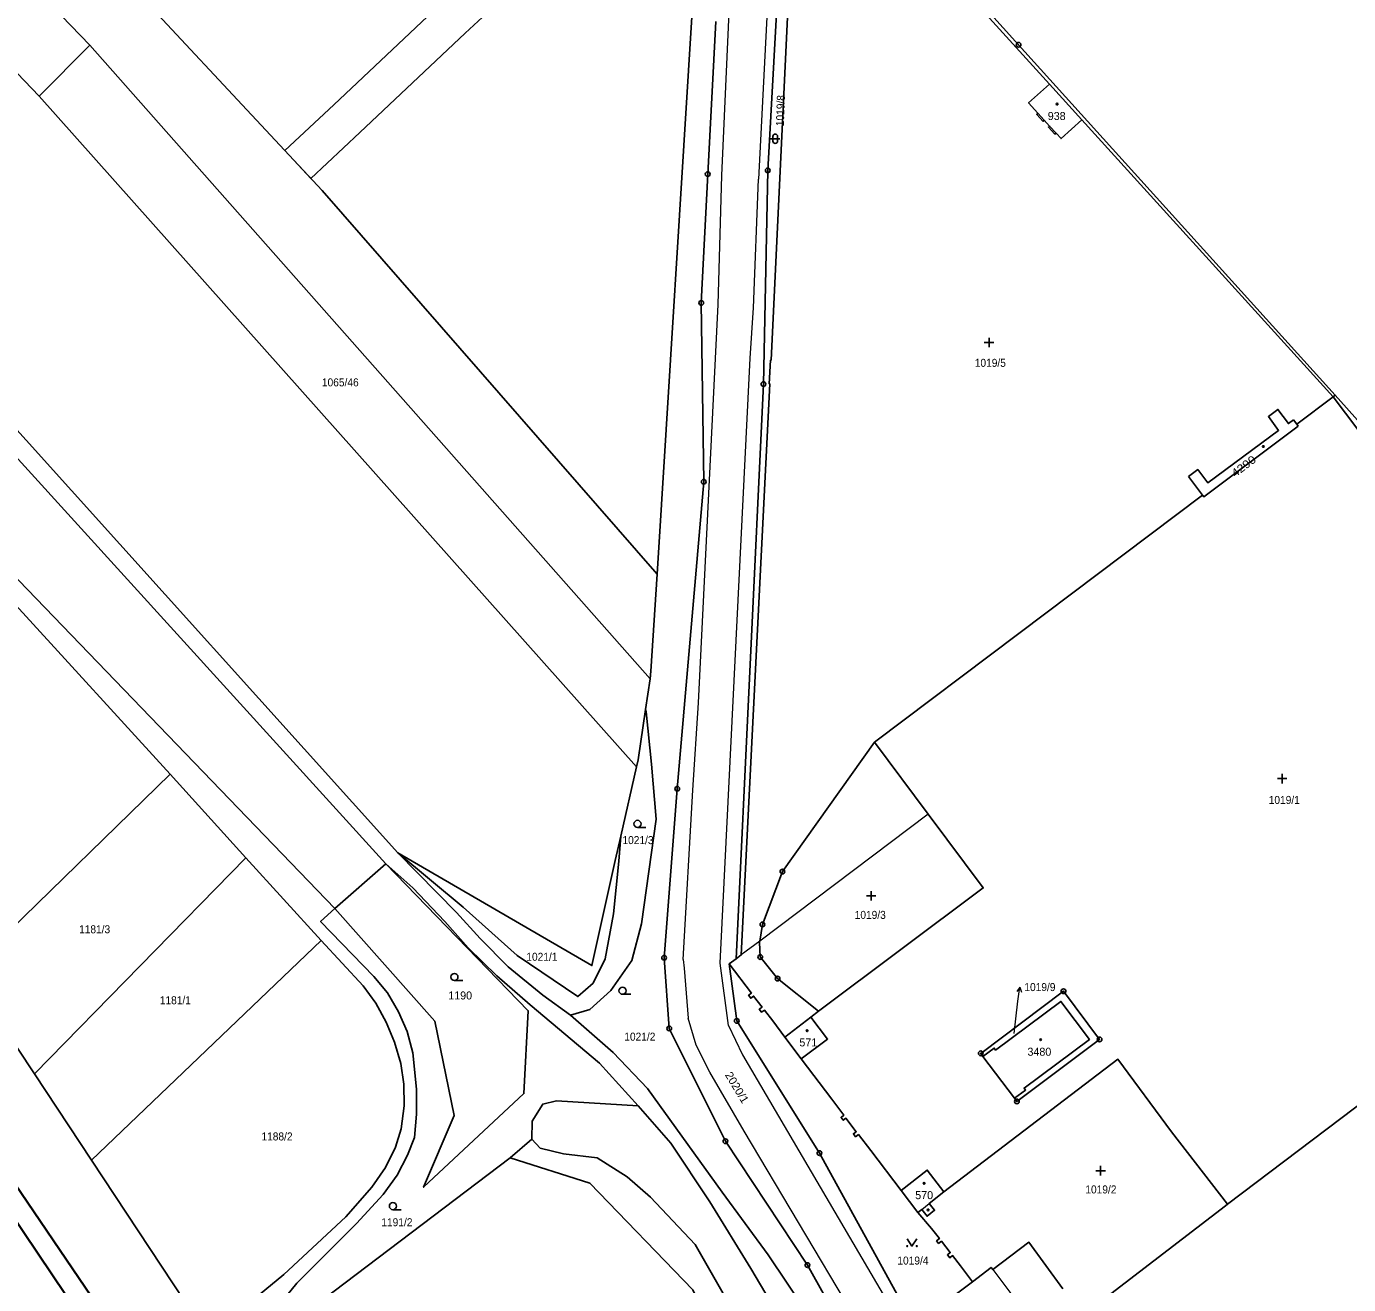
# Model space of a CAD drawing. Extents: x -679733 to -673243, y -1075091 to -1066557.
# Drawn here: x -676801.5 to -676520.8, y -1070049.2 to -1069781.9 of the extents above; entities that cross this region are included whole.
import ezdxf

# ---------------------------------------------------------------- set-up
doc = ezdxf.new("R2010")
doc.units = 0
doc.header["$LTSCALE"] = 0.68
for name, color, linetype, lineweight in [('1', 7, 'Continuous', 25), ('13', 7, 'Continuous', 13), ('3', 7, 'Continuous', 25), ('4', 7, 'Continuous', 13), ('5', 7, 'Continuous', 25), ('6', 7, 'Continuous', 35), ('7', 7, 'Continuous', 13), ('8', 7, 'Continuous', 25)]:
    doc.layers.add(name, color=color, linetype=linetype, lineweight=lineweight)
doc.layers.add('2', color=7, linetype='Continuous')

msp = doc.modelspace()

# ---------------------------------------------------------------- linework, layer by layer
at = {"layer": '1'}
for p, q in [((-676798.81, -1069796.71), (-676788.11, -1069785.86)), ((-676577.42, -1069801.7), (-676584.29, -1069794.1)), ((-676524.04, -1069860.53), (-676577.42, -1069801.7)), ((-676524.04, -1069860.53), (-676531.8, -1069866.38)), ((-676532.5, -1069865.46), (-676531.8, -1069866.38)), ((-676531.8, -1069866.38), (-676531.5, -1069866.79)), ((-676551.79, -1069881.45), (-676554.76, -1069877.52)), ((-676669.11, -1069920.48), (-676670.11, -1069927)), ((-676771.02, -1069940.71), (-676814.21, -1069982.79)), ((-676754.98, -1069958.51), (-676799.86, -1070004.4)), ((-676787.75, -1070022.76), (-676738.97, -1069976.09)), ((-676650.86, -1069979.98), (-676652.29, -1069981.05)), ((-676633.33, -1069991.13), (-676634.94, -1069992.34)), ((-676591.75, -1070009.62), (-676598.44, -1070000.73)), ((-676615.79, -1070029.21), (-676612.23, -1070033.87))]:
    msp.add_line(p, q, dxfattribs=at)
for points in [[(-677081.69, -1069502.5), (-677022.21, -1069556.42), (-676947.81, -1069631.9), (-676941.98, -1069626.45), (-676865.04, -1069706.17), (-676788.11, -1069785.86), (-676669.11, -1069920.48)], [(-676798.81, -1069796.71), (-676893.72, -1069697.42), (-676929.14, -1069658.23), (-676963.19, -1069691.93)], [(-676883.82, -1069667.37), (-676833.01, -1069718.93), (-676789.67, -1069762.11), (-676738.75, -1069816.69), (-676667.64, -1069898.26)], [(-676722.67, -1069957.43), (-676801.61, -1069869.74), (-676880.57, -1069782.12), (-676911, -1069747.63), (-676963.19, -1069691.93)], [(-676639.68, -1069731.6), (-676644.13, -1069812.44), (-676645.05, -1069857.87), (-676650.86, -1069979.98)], [(-676639.68, -1069731.6), (-676590.86, -1069785.77), (-676523.61, -1069860.2)], [(-676584.29, -1069794.1), (-676637.32, -1069735.69), (-676637.76, -1069735.83), (-676638.66, -1069754.06), (-676638.81, -1069754.05), (-676639.07, -1069759.01), (-676638.91, -1069759.02), (-676643.4, -1069852.8), (-676643.55, -1069852.79), (-676643.8, -1069857.81), (-676643.65, -1069857.82), (-676649.75, -1069979.14), (-676650.86, -1069979.98)], [(-676659.99, -1069770.66), (-676660.04, -1069776.44), (-676667.64, -1069898.26)], [(-676605.74, -1070103.1), (-676606.05, -1070102.03), (-676618.88, -1070075.13), (-676635.71, -1070045.07), (-676653.11, -1070018.74), (-676665.05, -1069994.77), (-676666.13, -1069979.74), (-676663.34, -1069943.84), (-676657.72, -1069878.62), (-676658.24, -1069840.6), (-676656.88, -1069813.25), (-676655.17, -1069780.82)], [(-676890.38, -1069782.9), (-676874.59, -1069812.21), (-676869.38, -1069834.08), (-676845.76, -1069861.16), (-676835.69, -1069871.63), (-676803.08, -1069905.63), (-676771.02, -1069940.71), (-676754.98, -1069958.51), (-676738.97, -1069976.09)], [(-676879.99, -1069789.3), (-676871.01, -1069811.45), (-676863.55, -1069834.16), (-676853.64, -1069847.28), (-676736.08, -1069969.29), (-676725.26, -1069959.78)], [(-676725.26, -1069959.78), (-676802.59, -1069874.58), (-676879.99, -1069789.3)], [(-676584.29, -1069794.1), (-676588.75, -1069798.13), (-676586.76, -1069800.31), (-676587.01, -1069800.54), (-676585.64, -1069802.04), (-676585.39, -1069801.81), (-676584.28, -1069803.03), (-676584.53, -1069803.26), (-676583.16, -1069804.75), (-676582.91, -1069804.53), (-676581.84, -1069805.7), (-676577.42, -1069801.7)], [(-676675.34, -1069953.91), (-676672.01, -1069939.18), (-676798.81, -1069796.71)], [(-676401.52, -1069996.71), (-676441.24, -1069952.45), (-676523.61, -1069860.2), (-676524.04, -1069860.53)], [(-676554.76, -1069877.52), (-676552.8, -1069876.03), (-676550.64, -1069878.86), (-676535.65, -1069867.69), (-676537.81, -1069864.77), (-676535.8, -1069863.24), (-676533.54, -1069866.25), (-676532.5, -1069865.46)], [(-676524.04, -1069860.53), (-676449.88, -1069958.89), (-676504.46, -1070000.31), (-676546.5, -1070032.1)], [(-676531.5, -1069866.79), (-676551.52, -1069881.81), (-676551.79, -1069881.45)], [(-676551.79, -1069881.45), (-676590.79, -1069910.86), (-676621.47, -1069933.96)], [(-676667.64, -1069898.26), (-676668.92, -1069918.84), (-676669.11, -1069920.48)], [(-676670.11, -1069927), (-676669.93, -1069927.52), (-676668.78, -1069938.63), (-676667.8, -1069950.33), (-676670.93, -1069972.54), (-676673.02, -1069980.31), (-676677.46, -1069986.7), (-676681.91, -1069990.78), (-676686.04, -1069991.92)], [(-676672.01, -1069939.18), (-676671.67, -1069937.69), (-676670.11, -1069927)], [(-676621.47, -1069933.96), (-676641, -1069961.45), (-676645.24, -1069972.67), (-676645.84, -1069976.2), (-676645.89, -1069976.48), (-676645.71, -1069979.59), (-676642.03, -1069984.19), (-676633.33, -1069991.13)], [(-676621.47, -1069933.96), (-676610.04, -1069949.25), (-676598.36, -1069964.92), (-676633.33, -1069991.13)], [(-676762.95, -1070060.3), (-676787.75, -1070022.76), (-676799.86, -1070004.4), (-676814.21, -1069982.79), (-676841.01, -1069942.42)], [(-676722.67, -1069957.43), (-676708.83, -1069969.03), (-676697.31, -1069979.3), (-676684.48, -1069987.99), (-676681.2, -1069985.13), (-676678.66, -1069979.99), (-676676.88, -1069970.42), (-676675.73, -1069959.22), (-676675.34, -1069953.91)], [(-676722.67, -1069957.43), (-676681.48, -1069981.43), (-676676.52, -1069959.09), (-676675.34, -1069953.91)], [(-676686.04, -1069991.92), (-676691.92, -1069987.7), (-676699.24, -1069981.69), (-676705.18, -1069975.68), (-676710.25, -1069970.13), (-676722.67, -1069957.43)], [(-676736.08, -1069969.29), (-676714.84, -1069993.19), (-676710.73, -1070013.28), (-676717.22, -1070028.52), (-676695.9, -1070008.61), (-676694.97, -1069991.02), (-676725.26, -1069959.78)], [(-676725.26, -1069959.78), (-676719.52, -1069964.87), (-676712.7, -1069972.03), (-676707.71, -1069977.64), (-676701.69, -1069983.59), (-676694.6, -1069989.78), (-676679.85, -1070002.17), (-676671.62, -1070011.21)], [(-676754.09, -1070065.2), (-676754.08, -1070064.87), (-676753.38, -1070061.52), (-676748.09, -1070053.75), (-676744.16, -1070048.87), (-676731.48, -1070036.23), (-676725.8, -1070030.05), (-676722.82, -1070025.97), (-676720.61, -1070021.69), (-676719.11, -1070017.96), (-676718.7, -1070012.97), (-676718.72, -1070007.64), (-676719.49, -1069999.96), (-676720.71, -1069995.39), (-676722.55, -1069991.24), (-676724.86, -1069987.23), (-676727.78, -1069983.74), (-676739.07, -1069972.03), (-676736.08, -1069969.29)], [(-676738.97, -1069976.09), (-676730.06, -1069985.69), (-676727.37, -1069989.37), (-676725.13, -1069993.44), (-676723.37, -1069997.66), (-676722.06, -1070002.19), (-676721.42, -1070006.58), (-676721.32, -1070011.24), (-676721.94, -1070016.09), (-676723.19, -1070019.99), (-676725.33, -1070024.32), (-676728.18, -1070028.48), (-676733.69, -1070034.78), (-676746.91, -1070047.06), (-676762.95, -1070060.3)], [(-676640.47, -1069996.59), (-676643.07, -1069993.13), (-676644.84, -1069990.87), (-676645.45, -1069991.33), (-676645.94, -1069990.69), (-676645.33, -1069990.23), (-676647.12, -1069987.88), (-676647.73, -1069988.34), (-676648.21, -1069987.71), (-676647.61, -1069987.26), (-676652.29, -1069981.05)], [(-676652.29, -1069981.05), (-676650.69, -1069993.16), (-676633.15, -1070021.27), (-676613.98, -1070056.19), (-676599.06, -1070084.67)], [(-676598.44, -1070000.73), (-676598.9, -1070000.06), (-676581.32, -1069986.88), (-676573.66, -1069997.11), (-676591.22, -1070010.29), (-676591.75, -1070009.62)], [(-676598.44, -1070000.73), (-676596.04, -1069998.94), (-676595.73, -1069999.37), (-676581.86, -1069989.02), (-676575.83, -1069997.1), (-676589.68, -1070007.45), (-676589.37, -1070007.86), (-676591.75, -1070009.62)], [(-676605.74, -1070103.1), (-676617.71, -1070081.33), (-676629.22, -1070065.05), (-676636.11, -1070054.71), (-676644.03, -1070042.9), (-676653.82, -1070029.57), (-676669.67, -1070007.54), (-676676.93, -1069999.9), (-676686.04, -1069991.92)], [(-676637, -1070001.2), (-676630.52, -1070009.82), (-676627.97, -1070013.23), (-676628.55, -1070013.67), (-676628.09, -1070014.28), (-676627.51, -1070013.84), (-676625.34, -1070016.72), (-676625.93, -1070017.16), (-676625.46, -1070017.78), (-676624.88, -1070017.34), (-676622.26, -1070020.71), (-676615.79, -1070029.21)], [(-676606.71, -1070029.51), (-676569.77, -1070001.31), (-676558.38, -1070016.75), (-676546.5, -1070032.1)], [(-676671.62, -1070011.21), (-676688.98, -1070010.14), (-676691.91, -1070010.83), (-676694.13, -1070014.46), (-676694.22, -1070018.27)], [(-676671.62, -1070011.21), (-676664.72, -1070019.12), (-676656.42, -1070031.59), (-676647.7, -1070045.75), (-676640.45, -1070058.08), (-676633.72, -1070068.54), (-676621.49, -1070084.28), (-676612.9, -1070096.89), (-676609.11, -1070102.74), (-676604.84, -1070112.07)], [(-676754.09, -1070065.2), (-676752.57, -1070063.02), (-676698.82, -1070022.28), (-676694.22, -1070018.27)], [(-676694.22, -1070018.27), (-676692.45, -1070020.2), (-676687.48, -1070021.41), (-676680.35, -1070022.29), (-676673.98, -1070026.33), (-676669.05, -1070030.65), (-676659.55, -1070040.67), (-676652.72, -1070052.56), (-676646.92, -1070061.4), (-676639.26, -1070074.11), (-676634.45, -1070085.43), (-676628.59, -1070096.58), (-676618.31, -1070111.98), (-676612.68, -1070118.8), (-676614.05, -1070123.03), (-676604.84, -1070112.07)], [(-676698.82, -1070022.28), (-676681.94, -1070027.65), (-676660, -1070050.31), (-676637.47, -1070097.72), (-676614.05, -1070123.03)], [(-676606.71, -1070029.51), (-676610.24, -1070024.87), (-676615.79, -1070029.21)], [(-676612.23, -1070033.87), (-676611.43, -1070033.24), (-676610.29, -1070034.68), (-676608.69, -1070033.41), (-676609.83, -1070031.97), (-676606.71, -1070029.51)], [(-676612.23, -1070033.87), (-676609.38, -1070037.29), (-676607.68, -1070039.43), (-676608.28, -1070039.9), (-676607.84, -1070040.46), (-676607.24, -1070039.99), (-676605.37, -1070042.41), (-676605.97, -1070042.88), (-676605.48, -1070043.51), (-676604.88, -1070043.04), (-676603.2, -1070045.22), (-676600.66, -1070048.58)], [(-676546.5, -1070032.1), (-676546.94, -1070032.43), (-676577.35, -1070055.86)], [(-676581.49, -1070050.09), (-676588.67, -1070040.21), (-676596.36, -1070046.01), (-676596.69, -1070045.56), (-676600.66, -1070048.58)], [(-676600.66, -1070048.58), (-676605.73, -1070052.43), (-676600.68, -1070059.31), (-676598.37, -1070062.71)]]:
    msp.add_lwpolyline(points, dxfattribs=at)
msp.add_lwpolyline([(-676637, -1070001.2), (-676631.43, -1069997.02), (-676634.94, -1069992.34), (-676640.47, -1069996.59)], close=True, dxfattribs=at)
at = {"layer": '13'}
msp.add_lwpolyline([(-676741.12, -1069814.15), (-676730.75, -1069804.43), (-676708.35, -1069783.32), (-676691.8, -1069767.91), (-676676.1, -1069752.7), (-676681.52, -1069746.67), (-676697.38, -1069762.03), (-676713.89, -1069777.41), (-676736.29, -1069798.53), (-676746.64, -1069808.23)], close=True, dxfattribs=at)
at = {"layer": '3'}
for p, q in [((-676643.531, -1069805.731), (-676641.529, -1069805.731)), ((-676643.031, -1069805.231), (-676643.031, -1069806.232)), ((-676642.029, -1069806.232), (-676642.029, -1069805.231)), ((-676596.139, -1069849.031), (-676598.141, -1069849.031)), ((-676597.14, -1069850.03), (-676597.14, -1069848.03)), ((-676533.879, -1069941.691), (-676535.881, -1069941.691)), ((-676534.88, -1069942.69), (-676534.88, -1069940.69)), ((-676671.783, -1069952.05), (-676670.033, -1069952.05)), ((-676621.149, -1069966.621), (-676623.151, -1069966.621)), ((-676622.15, -1069967.62), (-676622.15, -1069965.62)), ((-676710.653, -1069984.59), (-676708.903, -1069984.59)), ((-676674.963, -1069987.52), (-676673.213, -1069987.52)), ((-676572.429, -1070024.991), (-676574.431, -1070024.991)), ((-676573.43, -1070025.99), (-676573.43, -1070023.99)), ((-676723.733, -1070033.28), (-676721.983, -1070033.28))]:
    msp.add_line(p, q, dxfattribs=at)
msp.add_lwpolyline([(-676614.5, -1070039.509), (-676613.5, -1070041.01), (-676612.5, -1070039.509)], dxfattribs=at)
for centre, radius in [((-676671.7829, -1069951.2998), 0.75), ((-676710.6529, -1069983.8398), 0.75), ((-676674.9629, -1069986.7698), 0.75), ((-676723.7329, -1070032.5298), 0.75), ((-676614.5, -1070041.0095), 0.1), ((-676612.5, -1070041.0095), 0.1)]:
    msp.add_circle(centre, radius, dxfattribs=at)
for centre, start, end in [((-676642.53, -1069805.2309), 0, 180), ((-676642.53, -1069806.2309), 180, 359.98789)]:
    msp.add_arc(centre, 0.5, start, end, dxfattribs=at)
at = {"layer": '4'}
for p, q in [((-676653.89, -1069813.54), (-676649.75, -1069722.98)), ((-676641.46, -1069723.41), (-676646.12, -1069814.29)), ((-676586.76, -1069800.31), (-676585.39, -1069801.81)), ((-676584.28, -1069803.03), (-676582.91, -1069804.53)), ((-676654.62, -1069840.94), (-676653.89, -1069813.54)), ((-676647.15, -1069841.66), (-676646.12, -1069814.29)), ((-676658.8, -1069925.56), (-676654.62, -1069840.94)), ((-676647.88, -1069852.37), (-676647.15, -1069841.66)), ((-676654.25, -1069980.93), (-676647.88, -1069852.37)), ((-676660.05, -1069944.16), (-676658.8, -1069925.56)), ((-676662.11, -1069980.13), (-676660.05, -1069944.16)), ((-676610.04, -1069949.25), (-676645.84, -1069976.2)), ((-676645.84, -1069976.2), (-676649.75, -1069979.14)), ((-676662.11, -1069980.13), (-676661.88, -1069981.93)), ((-676652.46, -1069994.12), (-676654.25, -1069980.93)), ((-676661.88, -1069981.93), (-676661.04, -1069992.61)), ((-676659.35, -1069998.29), (-676661.04, -1069992.61)), ((-676652.46, -1069994.12), (-676649.48, -1070000.36)), ((-676656.39, -1070004.08), (-676659.35, -1069998.29)), ((-676649.48, -1070000.36), (-676614, -1070060.79)), ((-676649.15, -1070016.6), (-676656.39, -1070004.08)), ((-676620.69, -1070064.39), (-676649.15, -1070016.6)), ((-676611.43, -1070033.24), (-676609.83, -1070031.97)), ((-676596.36, -1070046.01), (-676591.47, -1070052.53))]:
    msp.add_line(p, q, dxfattribs=at)
at = {"layer": '5'}
for centre in [(-676582.6668, -1069798.3692), (-676538.8868, -1069871.1192), (-676635.7568, -1069995.2492), (-676586.1668, -1069997.1692), (-676610.9168, -1070027.6992), (-676610.0668, -1070033.3292)]:
    msp.add_circle(centre, 0.175, dxfattribs=at)
at = {"layer": '6'}
for p, q in [((-676811.39, -1070016.95), (-676769.54, -1070078.53)), ((-676773.16, -1070081), (-676814.71, -1070019.6))]:
    msp.add_line(p, q, dxfattribs=at)
at = {"layer": '7'}
msp.add_line((-676590.624, -1069985.981), (-676591.243, -1069986.914), dxfattribs=at)
msp.add_lwpolyline([(-676591.81, -1069995.83), (-676590.99, -1069988.96), (-676590.624, -1069985.981), (-676590.249, -1069987.036)], dxfattribs=at)
at = {"layer": '8'}
for centre, radius in [((-676590.86, -1069785.7699), 0.5), ((-676590.86, -1069785.7699), 0.0303), ((-676656.88, -1069813.2499), 0.5), ((-676644.13, -1069812.4399), 0.5), ((-676644.13, -1069812.4399), 0.0303), ((-676656.88, -1069813.2499), 0.0303), ((-676658.24, -1069840.5999), 0.5), ((-676658.24, -1069840.5999), 0.0303), ((-676645.05, -1069857.8699), 0.5), ((-676645.05, -1069857.8699), 0.0303), ((-676657.72, -1069878.6199), 0.5), ((-676657.72, -1069878.6199), 0.0303), ((-676663.34, -1069943.8399), 0.5), ((-676663.34, -1069943.8399), 0.0303), ((-676641, -1069961.4499), 0.5), ((-676641, -1069961.4499), 0.0303), ((-676645.24, -1069972.6699), 0.5), ((-676645.24, -1069972.6699), 0.0303), ((-676666.13, -1069979.7399), 0.5), ((-676666.13, -1069979.7399), 0.0303), ((-676645.71, -1069979.5899), 0.5), ((-676645.71, -1069979.5899), 0.0303), ((-676642.03, -1069984.1899), 0.5), ((-676642.03, -1069984.1899), 0.0303), ((-676581.32, -1069986.8799), 0.5), ((-676581.32, -1069986.8799), 0.0303), ((-676665.05, -1069994.7699), 0.5), ((-676665.05, -1069994.7699), 0.0303), ((-676650.69, -1069993.1599), 0.5), ((-676650.69, -1069993.1599), 0.0303), ((-676573.66, -1069997.1099), 0.5), ((-676573.66, -1069997.1099), 0.0303), ((-676598.9, -1070000.0599), 0.5), ((-676598.9, -1070000.0599), 0.0303), ((-676591.22, -1070010.2899), 0.5), ((-676591.22, -1070010.2899), 0.0303), ((-676653.11, -1070018.7399), 0.5), ((-676653.11, -1070018.7399), 0.0303), ((-676633.15, -1070021.2699), 0.5), ((-676633.15, -1070021.2699), 0.0303), ((-676635.71, -1070045.0699), 0.5), ((-676635.71, -1070045.0699), 0.0303)]:
    msp.add_circle(centre, radius, dxfattribs=at)

# ---------------------------------------------------------------- texts
at = {"layer": '2'}
for s, rotation, width, p in [('1019/8', 88, 0.95, (-676640.7, -1069803.089)), ('4290', 37, 1.15, (-676544.878, -1069877.738)), ('2020/1', 301, 1.05, (-676653.278, -1070004.617))]:
    msp.add_text(s, height=1.7, rotation=rotation, dxfattribs=dict(at, width=width)).set_placement(p)
for s, p in [('938', (-676584.66, -1069801.749)), ('1190', (-676711.97, -1069988.61)), ('571', (-676637.41, -1069998.59)), ('3480', (-676588.97, -1070000.57)), ('570', (-676612.81, -1070031.04))]:
    msp.add_text(s, height=1.7, dxfattribs=at).set_placement(p)
at = {"layer": '2', "width": 0.95}
for s, p in [('1019/5', (-676600.16, -1069854.19)), ('1065/46', (-676738.8, -1069858.34)), ('1019/1', (-676537.74, -1069947.07)), ('1021/3', (-676674.98, -1069955.6)), ('1019/3', (-676625.66, -1069971.489)), ('1181/3', (-676790.37, -1069974.55)), ('1021/1', (-676695.39, -1069980.39)), ('1019/9', (-676589.63, -1069986.83)), ('1181/1', (-676773.23, -1069989.63)), ('1021/2', (-676674.59, -1069997.37)), ('1188/2', (-676751.64, -1070018.57)), ('1019/2', (-676576.68, -1070029.83)), ('1191/2', (-676726.18, -1070036.8)), ('1019/4', (-676616.6, -1070044.94))]:
    msp.add_text(s, height=1.7, dxfattribs=at).set_placement(p)

doc.saveas('drawing.dxf')
